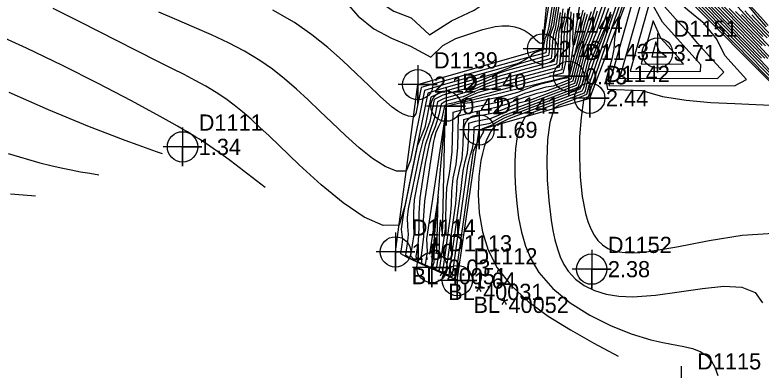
# Model space of a CAD drawing. Extents: x 2356077 to 2359823, y 225951 to 227822.
# Drawn here: x 2357586.5 to 2357701.6, y 226367.3 to 226422.2 of the extents above; entities that cross this region are included whole.
import ezdxf

# ---------------------------------------------------------------- set-up
doc = ezdxf.new("R2010")
doc.units = 0
for name, color, linetype in [('DTM Contours Major', 7, 'Continuous'), ('DTM Contours Minor', 7, 'Continuous'), ('Exist DTM Breakline', 7, 'Continuous'), ('Exist DTM Breakline Cogo Comment', 7, 'Continuous'), ('Exist DTM Breakline Cogo Elevation', 7, 'Continuous'), ('Exist DTM Breakline Cogo Number', 7, 'Continuous'), ('Exist DTM Breakline Cogo Point CELL', 7, 'Continuous'), ('Exist DTM Drainline', 7, 'Continuous'), ('Exist DTM Drainline Cogo Comment', 7, 'Continuous'), ('Exist DTM Drainline Cogo Elevation', 7, 'Continuous'), ('Exist DTM Drainline Cogo Number', 7, 'Continuous'), ('Exist DTM Drainline Cogo Point CELL', 7, 'Continuous'), ('Exist DTM Regular Point CELL', 7, 'Continuous'), ('Exist DTM Regular Point Cogo Elevation', 7, 'Continuous'), ('Exist DTM Regular Point Cogo Number', 7, 'Continuous')]:
    doc.layers.add(name, color=color, linetype=linetype)

msp = doc.modelspace()

# ---------------------------------------------------------------- linework, layer by layer
at = {"layer": 'DTM Contours Major'}
for points in [[(2357670.05, 226428.02), (2357668.87, 226420.37), (2357668.59, 226419.36), (2357668.42, 226418.96), (2357668.24, 226418.49), (2357668.11, 226417.84), (2357668.01, 226417.43), (2357668.03, 226416.97), (2357667.95, 226416.74), (2357667.45, 226416.61), (2357666.62, 226416.33), (2357666.2, 226415.94), (2357665.99, 226415.68), (2357652.06, 226411.78), (2357649.19, 226410.97), (2357648.36, 226406.89), (2357647.98, 226406.42), (2357647.21, 226406.53), (2357646.41, 226406.84), (2357645.59, 226407.32), (2357644.72, 226407.94), (2357643.82, 226408.7), (2357642.86, 226409.56), (2357641.09, 226411.25), (2357639.16, 226413.12), (2357637.06, 226415.11), (2357634.78, 226417.13), (2357632.31, 226419.11), (2357629.66, 226420.97), (2357626.31, 226422.92)], [(2357679.75, 226412.39), (2357694.87, 226412.33), (2357695.8, 226413.32), (2357693.64, 226415.72), (2357691.84, 226417.74), (2357690.54, 226419.3), (2357688.84, 226421.05), (2357686.68, 226423.44), (2357684.06, 226427.67), (2357679.75, 226412.39)], [(2357703.57, 226412.91), (2357701.5, 226415.16), (2357690.87, 226426.08)], [(2357695.69, 226423.64), (2357701.71, 226417.45)], [(2357671.02, 226423.12), (2357670.87, 226421.88), (2357670.71, 226420.74), (2357670.38, 226419.63), (2357670.29, 226418.29), (2357670.17, 226415.75), (2357670.03, 226414.55), (2357660.39, 226411.94), (2357658.68, 226411.26), (2357657.48, 226410.74), (2357656.15, 226410.25), (2357652.69, 226409.28), (2357651.71, 226408.75), (2357651.2, 226406.27), (2357650.42, 226403.86), (2357649.78, 226402.08), (2357648.49, 226395.77), (2357648.08, 226393.62), (2357647.97, 226391.69), (2357647.97, 226389.86), (2357648.04, 226388.25), (2357647.54, 226384.98), (2357648.14, 226384.3), (2357652.16, 226382.44), (2357652.98, 226382.27), (2357654.49, 226393.05), (2357654.69, 226395.09), (2357654.73, 226396.56), (2357655.06, 226398.31), (2357655.47, 226400.02), (2357655.63, 226402.18), (2357655.72, 226406.02), (2357657.18, 226406.43), (2357660.32, 226407.07), (2357661.76, 226407.54), (2357663.07, 226408.12), (2357664.43, 226408.64), (2357665.9, 226409), (2357672.87, 226411.65), (2357673.18, 226412.81), (2357674.15, 226416.78), (2357674.67, 226418.01), (2357675.16, 226419.29), (2357675.77, 226421.01), (2357676.36, 226422.78)], [(2357678.48, 226422.24), (2357677.47, 226419.6), (2357676.27, 226416.46), (2357675.05, 226412.92), (2357674.88, 226412.28), (2357674.44, 226410.47), (2357674.31, 226410.11), (2357666.55, 226407.17), (2357665.18, 226406.45), (2357664.46, 226405.05), (2357663.98, 226403.4), (2357663.7, 226401.57), (2357663.59, 226399.58), (2357663.61, 226397.49), (2357663.72, 226395.34), (2357663.9, 226393.08), (2357664.18, 226390.83), (2357664.61, 226388.62), (2357665.25, 226386.46), (2357666.13, 226384.39), (2357667.32, 226382.42), (2357669.48, 226379.94), (2357672.15, 226377.73), (2357675.16, 226375.82), (2357678.34, 226374.22), (2357681.53, 226372.95), (2357684.58, 226372.03), (2357686.42, 226371.62), (2357689.66, 226371), (2357691.01, 226370.67), (2357692.18, 226370.23), (2357693.13, 226369.61), (2357693.85, 226368.81), (2357694.43, 226367.78), (2357694.92, 226366.52)], [(2357672.66, 226422.36), (2357672.55, 226419.76), (2357672.49, 226418.32), (2357672.55, 226417.68), (2357672.65, 226417.43), (2357672.8, 226417.62), (2357672.98, 226418.18), (2357673.21, 226419.03), (2357674.15, 226422.89)], [(2357699.06, 226422.8), (2357700.45, 226421.26), (2357703.17, 226418.47)]]:
    msp.add_lwpolyline(points, dxfattribs=at)
at = {"layer": 'DTM Contours Minor'}
for points in [[(2357646.19, 226435.38), (2357639.05, 226430.07), (2357639.51, 226428.11), (2357640.74, 226426.12), (2357642.6, 226424.29), (2357644.94, 226422.76), (2357647.64, 226421.73), (2357650.47, 226419.08), (2357653.82, 226421.27), (2357657.36, 226422.88), (2357659.65, 226424.49), (2357664.48, 226429.2), (2357665.7, 226431.61), (2357664.78, 226433.12), (2357660.65, 226438.6), (2357658.98, 226440.52), (2357646.19, 226435.38)], [(2357683.78, 226431.73), (2357683.46, 226431.75), (2357683.25, 226431.84), (2357682.88, 226431.29), (2357682.8, 226431.15), (2357679.6, 226421.82), (2357679.23, 226420.05), (2357678.99, 226418.45), (2357678.87, 226416.9), (2357678.54, 226415.32), (2357677.62, 226412.07), (2357677.87, 226410.7), (2357683.2, 226410.48), (2357686.36, 226409.58), (2357690, 226409.01), (2357693.81, 226408.66), (2357697.5, 226408.47), (2357700.76, 226408.34), (2357703.1, 226408.24)], [(2357704.63, 226410.44), (2357688.54, 226426.97), (2357684.48, 226430.89), (2357683.78, 226431.73)], [(2357692.36, 226432.22), (2357701.22, 226421.6), (2357702.35, 226420.31)], [(2357637.54, 226424.13), (2357639.46, 226421.95), (2357641.86, 226420.04), (2357644.57, 226418.57), (2357647.53, 226417.33), (2357650.68, 226415.65), (2357652.51, 226417.43), (2357654.51, 226418.5), (2357658.69, 226419.91), (2357660.55, 226420.37), (2357661.65, 226420.5), (2357662.67, 226420.48), (2357663.61, 226420.33), (2357664.45, 226420.08), (2357665.19, 226419.73), (2357665.83, 226419.3), (2357666.32, 226418.86), (2357666.73, 226418.44), (2357667.09, 226418.09), (2357667.41, 226417.85), (2357667.71, 226417.81), (2357667.99, 226418.01), (2357669.93, 226430.56)], [(2357682.14, 226430.66), (2357675.17, 226410.39), (2357675.16, 226410.42), (2357675.14, 226410.51), (2357675.11, 226410.72), (2357675.09, 226410.12), (2357675.05, 226409.95), (2357674.92, 226409.51), (2357674.31, 226409.28), (2357674.18, 226409.03), (2357673.81, 226406.31), (2357673.6, 226403.32), (2357673.56, 226400.2), (2357673.69, 226397.1), (2357674.01, 226394.16), (2357674.51, 226391.53), (2357674.87, 226390.27), (2357675.3, 226389.16), (2357675.81, 226388.18), (2357676.41, 226387.35), (2357677.12, 226386.66), (2357677.95, 226386.13), (2357678.74, 226385.81), (2357679.63, 226385.59), (2357680.62, 226385.47), (2357681.71, 226385.44), (2357682.9, 226385.5), (2357684.21, 226385.63), (2357688.6, 226386.36), (2357693.55, 226387.32), (2357698.65, 226388.15), (2357703.49, 226388.49)], [(2357678.1, 226411.28), (2357697.49, 226411.21), (2357699.31, 226412.18), (2357695.96, 226415.89), (2357694.73, 226418.43), (2357692.79, 226420.86), (2357690.3, 226422.88), (2357687.1, 226425.72), (2357683.62, 226430.89), (2357678.1, 226411.28)], [(2357680.51, 226427.36), (2357675.08, 226411.54), (2357674.99, 226411.21), (2357674.67, 226409.88), (2357673.84, 226409.52), (2357670.43, 226408.22), (2357669.68, 226407.74), (2357669.02, 226405.56), (2357668.65, 226402.88), (2357668.52, 226399.87), (2357668.59, 226396.69), (2357668.84, 226393.51), (2357669.22, 226390.49), (2357669.48, 226388.91), (2357669.79, 226387.43), (2357670.16, 226386.06), (2357670.61, 226384.8), (2357671.16, 226383.66), (2357671.82, 226382.62), (2357672.95, 226381.4), (2357674.3, 226380.39), (2357675.88, 226379.62), (2357677.66, 226379.07), (2357679.65, 226378.74), (2357681.81, 226378.65), (2357685.3, 226378.9), (2357688.94, 226379.41), (2357692.51, 226379.95), (2357695.8, 226380.27), (2357698.58, 226380.15), (2357700.64, 226379.33), (2357701.8, 226377.71)], [(2357704.19, 226411.39), (2357688.94, 226427.06)], [(2357670.48, 226426.35), (2357669.74, 226421.57), (2357669.55, 226420.48), (2357669.33, 226419.77), (2357669.07, 226419.1), (2357668.96, 226418), (2357668.89, 226416.49), (2357668.82, 226415.88), (2357664.61, 226414.74), (2357663.43, 226414.32), (2357662.38, 226413.82), (2357660.79, 226413.16), (2357652.3, 226410.78), (2357650.19, 226410.06), (2357646.65, 226392.69), (2357645.76, 226389.69), (2357643.32, 226389.68), (2357640.39, 226390.95), (2357637.14, 226393.15), (2357633.74, 226395.96), (2357630.38, 226399.04), (2357625.73, 226403.48), (2357624.31, 226404.81), (2357622.95, 226406.05), (2357621.64, 226407.18), (2357620.35, 226408.23), (2357619.07, 226409.19), (2357617.54, 226410.21), (2357615.97, 226411.16), (2357614.34, 226412.06), (2357612.62, 226412.95), (2357610.81, 226413.85), (2357608.88, 226414.81), (2357605.11, 226416.71), (2357596.76, 226420.97), (2357592.44, 226423.13)], [(2357670.12, 226426.24), (2357669.31, 226421.03), (2357669.1, 226419.99), (2357668.9, 226419.42), (2357668.68, 226418.88), (2357668.52, 226418.02), (2357668.46, 226416.74), (2357668.4, 226416.32), (2357665.82, 226415.62), (2357665.1, 226415.18), (2357664.35, 226414.76), (2357663.99, 226414.59), (2357652.18, 226411.28), (2357649.69, 226410.5), (2357647.5, 226399.75), (2357646.87, 226398.05), (2357645.36, 226398.07), (2357643.61, 226398.77), (2357641.68, 226400.01), (2357639.63, 226401.65), (2357637.51, 226403.55), (2357635.4, 226405.56), (2357633.57, 226407.32), (2357631.76, 226409.04), (2357629.95, 226410.7), (2357628.12, 226412.28), (2357626.24, 226413.77), (2357624.3, 226415.13), (2357621.93, 226416.57), (2357619.45, 226417.87), (2357616.87, 226419.08), (2357614.22, 226420.24), (2357611.51, 226421.4), (2357608.75, 226422.61)], [(2357670.85, 226426.5), (2357669.94, 226420.63), (2357669.84, 226420.03), (2357669.56, 226419.21), (2357669.4, 226418.1), (2357669.32, 226416.24), (2357669.23, 226415.44), (2357662.44, 226413.6), (2357661.03, 226413.12), (2357659.39, 226412.47), (2357657.71, 226411.76), (2357652.37, 226410.26), (2357650.66, 226409.46), (2357649.71, 226404.77), (2357648.55, 226401.89), (2357646.46, 226391.61), (2357646.1, 226389.09), (2357646.18, 226388.29), (2357646.3, 226387.56), (2357646.19, 226386.75), (2357645.98, 226385.36), (2357647.18, 226384.68), (2357649.85, 226383.44), (2357651.25, 226382.81), (2357652.7, 226382.14), (2357653.94, 226381.75), (2357656.34, 226398.88), (2357656.49, 226399.56), (2357656.77, 226400.58), (2357657.08, 226401.52), (2357657.29, 226402.76), (2357657.33, 226404.84), (2357657.95, 226405.09), (2357659.78, 226405.47), (2357660.53, 226405.89), (2357661.22, 226406.3), (2357661.93, 226406.66), (2357673.37, 226411), (2357673.68, 226411.82), (2357674.36, 226414.66), (2357674.8, 226416.24), (2357675.32, 226417.34), (2357676.15, 226419.34), (2357676.92, 226421.45), (2357678.37, 226425.69)], [(2357703.29, 226412.8), (2357701.35, 226414.81), (2357689.9, 226426.57)], [(2357701.65, 226415.51), (2357691.84, 226425.59)], [(2357681.4, 226413.49), (2357692.24, 226413.45), (2357692.3, 226414.47), (2357686.37, 226421.05), (2357684.49, 226424.45), (2357681.4, 226413.49)], [(2357702.12, 226415.47), (2357700.1, 226417.6), (2357692.81, 226425.09)], [(2357693.77, 226424.6), (2357700.63, 226417.56), (2357702.61, 226415.44)], [(2357670.59, 226422.56), (2357670.4, 226421.25), (2357670.27, 226420.37), (2357669.97, 226419.41), (2357669.84, 226418.17), (2357669.75, 226415.99), (2357669.63, 226414.99), (2357661.4, 226412.77), (2357659.85, 226412.18), (2357658.42, 226411.59), (2357656.94, 226411.01), (2357652.53, 226409.77), (2357651.19, 226409.11), (2357650.5, 226405.72), (2357649.41, 226402.72), (2357648.86, 226400.47), (2357647.17, 226392.22), (2357647.02, 226390.91), (2357647.05, 226389.53), (2357647.16, 226388.27), (2357647.07, 226387.23), (2357646.76, 226385.14), (2357647.6, 226384.53), (2357652.43, 226382.29), (2357653.46, 226382.02), (2357655.27, 226394.92), (2357655.56, 226397.2), (2357655.62, 226398.12), (2357655.95, 226399.53), (2357656.31, 226400.85), (2357656.46, 226402.57), (2357656.53, 226405.44), (2357657.56, 226405.76), (2357659.96, 226406.25), (2357661.1, 226406.7), (2357662.1, 226407.19), (2357663.12, 226407.62), (2357664.54, 226408.07), (2357673.12, 226411.32), (2357673.43, 226412.31), (2357674.24, 226415.67), (2357674.74, 226417.11), (2357675.25, 226418.31), (2357675.96, 226420.17), (2357676.63, 226422.11), (2357677.29, 226424.08)], [(2357671.33, 226422.5), (2357671.16, 226421.13), (2357670.82, 226419.88), (2357670.73, 226418.44), (2357670.6, 226415.52), (2357670.44, 226414.11), (2357659.33, 226411.1), (2357657.53, 226410.37), (2357655.64, 226409.5), (2357654.45, 226409.24), (2357652.87, 226408.8), (2357652.23, 226408.41), (2357651.89, 226406.72), (2357651.35, 226404.9), (2357650.77, 226403.54), (2357650.42, 226402.29), (2357649.8, 226399.29), (2357649.35, 226396.67), (2357648.94, 226393.95), (2357648.82, 226391.55), (2357648.83, 226389.33), (2357648.7, 226387.25), (2357648.34, 226384.88), (2357648.69, 226384.07), (2357651.89, 226382.59), (2357652.5, 226382.52), (2357653.7, 226391.11), (2357653.83, 226392.85), (2357653.87, 226394.92), (2357654.11, 226396.95), (2357654.56, 226399.07), (2357654.8, 226401.68), (2357654.91, 226406.58), (2357656.81, 226407.1), (2357660.74, 226407.91), (2357662.48, 226408.42), (2357664.09, 226409.09), (2357667.07, 226410.08), (2357668.41, 226410.37), (2357671.58, 226411.58), (2357672.62, 226411.98), (2357673.63, 226416.16), (2357674.11, 226417.62), (2357674.61, 226418.91), (2357675.08, 226420.27), (2357675.59, 226421.85), (2357676.1, 226423.45)], [(2357672.02, 226423.34), (2357671.78, 226422.14), (2357671.46, 226414.97), (2357671.01, 226413.16), (2357658.1, 226409.67), (2357655.76, 226408.95), (2357655.26, 226408.63), (2357655.81, 226408.55), (2357657.2, 226408.68), (2357659.74, 226409.2), (2357661.8, 226409.62), (2357664.08, 226410.26), (2357666.5, 226411.15), (2357667.59, 226411.54), (2357669.29, 226411.92), (2357670.27, 226412.17), (2357670.93, 226412.35), (2357671.63, 226412.43), (2357672, 226412.57), (2357672.43, 226414.23), (2357672.85, 226415.95), (2357673.49, 226417.58), (2357673.96, 226419.06), (2357674.35, 226420.68), (2357674.79, 226422.3)], [(2357694.74, 226424.12), (2357701.17, 226417.51), (2357703.08, 226415.42)], [(2357697.98, 226423.4), (2357699.5, 226421.73), (2357702.5, 226418.65)], [(2357699.3, 226424.22), (2357701.46, 226421.87), (2357702.66, 226420.54)], [(2357671.8, 226423.12), (2357671.61, 226421.56), (2357671.26, 226420.18), (2357671.18, 226418.63), (2357671.03, 226415.3), (2357670.87, 226413.68), (2357657.95, 226410.18), (2357656.4, 226409.54), (2357655.79, 226409.22), (2357655.11, 226408.87), (2357654.32, 226408.57), (2357653.53, 226408.45), (2357653.08, 226408.32), (2357652.76, 226408.09), (2357652.58, 226407.17), (2357652.27, 226405.78), (2357651.84, 226404.92), (2357651.45, 226403.99), (2357651.2, 226403.22), (2357651.08, 226402.62), (2357650.66, 226399.97), (2357649.67, 226393.41), (2357649.47, 226390.42), (2357649.54, 226387.94), (2357649.16, 226384.97), (2357649.24, 226383.84), (2357651.61, 226382.74), (2357652.01, 226382.77), (2357652.91, 226389.14), (2357652.95, 226390.54), (2357653.01, 226393.09), (2357653.13, 226395.45), (2357653.59, 226397.99), (2357653.97, 226401.05), (2357654.1, 226407.14), (2357656.43, 226407.77), (2357661.21, 226408.75), (2357663.25, 226409.3), (2357665.16, 226410.07), (2357667.43, 226410.75), (2357668.43, 226411.06), (2357669.56, 226411.22), (2357671.69, 226412.03), (2357672.34, 226412.34), (2357673.1, 226415.47), (2357673.58, 226417.15), (2357674.1, 226418.46), (2357674.49, 226419.77), (2357674.92, 226421.22), (2357675.41, 226422.67)], [(2357678.05, 226423.13), (2357677.24, 226420.81), (2357676.36, 226418.54), (2357675.39, 226416.42), (2357674.84, 226415.11), (2357673.93, 226411.35), (2357673.64, 226410.69), (2357662.05, 226406.29), (2357660.71, 226405.54), (2357660.32, 226405.26), (2357659.53, 226404.93), (2357659.01, 226404.72), (2357658.61, 226404.58), (2357658.8, 226404.11), (2357658.58, 226403.74), (2357658.33, 226403.29), (2357658.06, 226402.86), (2357657.8, 226402.42), (2357657.56, 226401.95), (2357657.33, 226401.45), (2357657.18, 226401.17), (2357654.47, 226381.85), (2357654.15, 226381.45), (2357652.23, 226382.34), (2357651.75, 226382.55)], [(2357678.36, 226422.59), (2357677.5, 226420.19), (2357676.46, 226417.78), (2357675.13, 226414.59), (2357674.8, 226413.46), (2357674.18, 226410.89), (2357673.94, 226410.39), (2357662.68, 226406.11), (2357660.68, 226405.16), (2357660.08, 226404.42), (2357659.59, 226403.62), (2357659.19, 226402.75), (2357658.86, 226401.8), (2357658.6, 226400.79), (2357658.38, 226399.71), (2357658.05, 226397.2), (2357657.94, 226394.46), (2357658.1, 226391.6), (2357658.61, 226388.69), (2357659.52, 226385.85), (2357660.9, 226383.15), (2357663.01, 226380.43), (2357665.67, 226377.95), (2357668.76, 226375.66), (2357672.17, 226373.53), (2357675.8, 226371.49), (2357679.54, 226369.5)], [(2357672.24, 226422.64), (2357671.91, 226415.32), (2357671.89, 226413.75), (2357672.03, 226413.37), (2357672.23, 226413.64), (2357672.55, 226414.76), (2357674.1, 226421.17), (2357674.45, 226422.54)], [(2357673.15, 226422.45), (2357673.16, 226421.94), (2357673.2, 226421.61), (2357673.27, 226421.5), (2357673.37, 226421.62), (2357673.48, 226421.94), (2357673.63, 226422.44)], [(2357696.65, 226423.16), (2357702.26, 226417.39)], [(2357697.6, 226422.68), (2357702.82, 226417.32)], [(2357698.55, 226422.21), (2357701.83, 226418.84)], [(2357700.14, 226422.2), (2357701.4, 226420.79), (2357703.83, 226418.29)], [(2357683.06, 226414.6), (2357689.62, 226414.57), (2357688.79, 226415.63), (2357686.12, 226418.59), (2357684.93, 226421.23), (2357683.06, 226414.6)], [(2357625.1, 226395.52), (2357623.77, 226396.56), (2357622.44, 226397.59), (2357621.11, 226398.61), (2357619.78, 226399.62), (2357618.44, 226400.6), (2357617.09, 226401.55), (2357616.57, 226401.91), (2357616.05, 226402.26), (2357615.52, 226402.61), (2357614.98, 226402.96), (2357614.42, 226403.31), (2357613.84, 226403.67), (2357613.14, 226404.1), (2357612.39, 226404.54), (2357611.6, 226404.99), (2357610.77, 226405.47), (2357608.94, 226406.49), (2357604.51, 226408.89), (2357599.37, 226411.59), (2357593.88, 226414.38), (2357588.34, 226417.05), (2357583.11, 226419.4)], [(2357684.71, 226415.7), (2357686.99, 226415.7), (2357685.95, 226416.46), (2357685.89, 226416.49), (2357685.85, 226416.5), (2357685.36, 226418.01), (2357684.71, 226415.7)], [(2357585.62, 226410.23), (2357591.66, 226407.57), (2357597.75, 226405.06), (2357603.5, 226402.84), (2357605.47, 226402.12), (2357608.3, 226401.09), (2357609.23, 226400.75)], [(2357652.88, 226406.67), (2357649.98, 226387.59), (2357650.07, 226385.58), (2357649.8, 226383.61), (2357651.34, 226382.89), (2357651.56, 226383.23), (2357651.97, 226386.12), (2357652.01, 226388.35), (2357652.17, 226390.53), (2357652.47, 226387.96), (2357652.88, 226406.67)], [(2357585.49, 226400.77), (2357590.36, 226399.33), (2357592.07, 226398.9), (2357593.68, 226398.54), (2357595.2, 226398.23), (2357596.66, 226397.96), (2357598.07, 226397.72), (2357599.47, 226397.5)], [(2357585.86, 226394.54), (2357587.8, 226394.38), (2357589.71, 226394.25)], [(2357651.79, 226394.13), (2357650.43, 226385.23), (2357650.96, 226386.1), (2357650.92, 226385.59), (2357650.92, 226385.17), (2357650.71, 226383.21), (2357650.89, 226383.12), (2357651.07, 226383.69), (2357651.16, 226384.02), (2357651.15, 226385.22), (2357651.2, 226385.84), (2357651.4, 226387.81), (2357651.6, 226385.4), (2357651.79, 226394.13)]]:
    msp.add_lwpolyline(points, dxfattribs=at)
at = {"layer": 'Exist DTM Breakline'}
for points in [[(2357654.74, 226381.16), (2357658.1, 226404.42), (2357675.15, 226409.31), (2357683.55, 226431.44)], [(2357654.74, 226381.16), (2357658.1, 226404.42), (2357675.15, 226409.31), (2357683.55, 226431.44), (2357719.56, 226395.12)], [(2357645.21, 226385.59), (2357648.64, 226411.4), (2357667.88, 226416.91), (2357669.23, 226430.9)]]:
    msp.add_lwpolyline(points, dxfattribs=at)
at = {"layer": 'Exist DTM Breakline Cogo Point CELL'}
for points in [[(2357667.88, 226419.91), (2357667.88, 226413.91), (2357667.88, 226416.91), (2357670.88, 226416.91), (2357664.88, 226416.91)], [(2357648.64, 226414.4), (2357648.64, 226408.4), (2357648.64, 226411.4), (2357651.64, 226411.4), (2357645.64, 226411.4)], [(2357675.15, 226412.31), (2357675.15, 226406.31), (2357675.15, 226409.31), (2357678.15, 226409.31), (2357672.15, 226409.31)], [(2357658.1, 226407.42), (2357658.1, 226401.42), (2357658.1, 226404.42), (2357661.1, 226404.42), (2357655.1, 226404.42)], [(2357645.21, 226388.59), (2357645.21, 226382.59), (2357645.21, 226385.59), (2357648.21, 226385.59), (2357642.21, 226385.59)], [(2357654.74, 226384.16), (2357654.74, 226378.16), (2357654.74, 226381.16), (2357657.74, 226381.16), (2357651.74, 226381.16)], [(2357654.74, 226384.16), (2357654.74, 226378.16), (2357654.74, 226381.16), (2357657.74, 226381.16), (2357651.74, 226381.16)]]:
    msp.add_lwpolyline(points, dxfattribs=at)
for centre in [(2357667.88, 226416.91), (2357648.64, 226411.4), (2357675.15, 226409.31), (2357658.1, 226404.42), (2357645.21, 226385.59), (2357654.74, 226381.16), (2357654.74, 226381.16)]:
    msp.add_circle(centre, 2.34, dxfattribs=at)
at = {"layer": 'Exist DTM Drainline'}
msp.add_lwpolyline([(2357650.83, 226383.16), (2357653, 226408.08), (2357671.93, 226412.69), (2357674.32, 226428.38), (2357680.64, 226437.71)], dxfattribs=at)
msp.add_spline([(2357699.59, 226858.19), (2357670.37, 226820.78), (2357623.33, 226796.89), (2357587.22, 226772.27), (2357568.8, 226744.25), (2357555.19, 226717.62), (2357555.02, 226695.13), (2357553.47, 226672.76), (2357563.7, 226642.74), (2357576.53, 226627.99), (2357663.8, 226499.17), (2357732.72, 226415.65), (2357803.21, 226342.21), (2357874.59, 226264.31)], degree=3, dxfattribs=at)
at = {"layer": 'Exist DTM Drainline Cogo Point CELL'}
for points in [[(2357671.93, 226415.69), (2357671.93, 226409.69), (2357671.93, 226412.69), (2357674.93, 226412.69), (2357668.93, 226412.69)], [(2357653, 226411.08), (2357653, 226405.08), (2357653, 226408.08), (2357656, 226408.08), (2357650, 226408.08)], [(2357650.83, 226386.16), (2357650.83, 226380.16), (2357650.83, 226383.16), (2357653.83, 226383.16), (2357647.83, 226383.16)]]:
    msp.add_lwpolyline(points, dxfattribs=at)
for centre in [(2357671.93, 226412.69), (2357653, 226408.08), (2357650.83, 226383.16)]:
    msp.add_circle(centre, 2.34, dxfattribs=at)
at = {"layer": 'Exist DTM Regular Point CELL'}
for points in [[(2357685.59, 226419.29), (2357685.59, 226413.29), (2357685.59, 226416.29), (2357688.59, 226416.29), (2357682.59, 226416.29)], [(2357612.38, 226404.8), (2357612.38, 226398.8), (2357612.38, 226401.8), (2357615.38, 226401.8), (2357609.38, 226401.8)], [(2357675.45, 226385.92), (2357675.45, 226379.92), (2357675.45, 226382.92), (2357678.45, 226382.92), (2357672.45, 226382.92)], [(2357689.23, 226367.94), (2357689.23, 226361.94), (2357689.23, 226364.94), (2357692.23, 226364.94), (2357686.23, 226364.94)]]:
    msp.add_lwpolyline(points, dxfattribs=at)
for centre in [(2357685.59, 226416.29), (2357612.38, 226401.8), (2357675.45, 226382.92)]:
    msp.add_circle(centre, 2.34, dxfattribs=at)

# ---------------------------------------------------------------- texts
at = {"layer": 'Exist DTM Breakline Cogo Comment'}
for s, p in [('BL*40051', (2357647.71, 226380.59)), ('BL*40052', (2357657.24, 226376.16)), ('BL*40052', (2357657.24, 226376.16))]:
    msp.add_text(s, height=2.5, dxfattribs=at).set_placement(p)
at = {"layer": 'Exist DTM Breakline Cogo Elevation'}
for s, p in [('2.16', (2357670.38, 226415.66)), ('2.12', (2357651.14, 226410.15)), ('2.44', (2357677.65, 226408.06)), ('1.69', (2357660.6, 226403.17)), ('1.50', (2357647.71, 226384.34)), ('1.64', (2357657.24, 226379.91)), ('1.64', (2357657.24, 226379.91))]:
    msp.add_text(s, height=2.5, dxfattribs=at).set_placement(p)
at = {"layer": 'Exist DTM Breakline Cogo Number'}
for s, p in [('D1144', (2357670.38, 226419.41)), ('D1139', (2357651.14, 226413.9)), ('D1142', (2357677.65, 226411.81)), ('D1141', (2357660.6, 226406.92)), ('D1114', (2357647.71, 226388.09)), ('D1112', (2357657.24, 226383.66)), ('D1112', (2357657.24, 226383.66))]:
    msp.add_text(s, height=2.5, dxfattribs=at).set_placement(p)
at = {"layer": 'Exist DTM Drainline Cogo Comment'}
msp.add_text('BL*40031', height=2.5, dxfattribs=at).set_placement((2357653.33, 226378.16))
at = {"layer": 'Exist DTM Drainline Cogo Elevation'}
for s, p in [('0.23', (2357674.43, 226411.44)), ('0.42', (2357655.5, 226406.83)), ('0.03', (2357653.33, 226381.91))]:
    msp.add_text(s, height=2.5, dxfattribs=at).set_placement(p)
at = {"layer": 'Exist DTM Drainline Cogo Number'}
for s, p in [('D1143', (2357674.43, 226415.19)), ('D1140', (2357655.5, 226410.58)), ('D1113', (2357653.33, 226385.66))]:
    msp.add_text(s, height=2.5, dxfattribs=at).set_placement(p)
at = {"layer": 'Exist DTM Regular Point Cogo Elevation'}
for s, p in [('3.71', (2357688.09, 226415.04)), ('1.34', (2357614.88, 226400.55)), ('2.38', (2357677.95, 226381.67))]:
    msp.add_text(s, height=2.5, dxfattribs=at).set_placement(p)
at = {"layer": 'Exist DTM Regular Point Cogo Number'}
for s, p in [('D1151', (2357688.09, 226418.79)), ('D1111', (2357614.88, 226404.3)), ('D1152', (2357677.95, 226385.42)), ('D1115', (2357691.73, 226367.44))]:
    msp.add_text(s, height=2.5, dxfattribs=at).set_placement(p)

doc.saveas('drawing.dxf')
